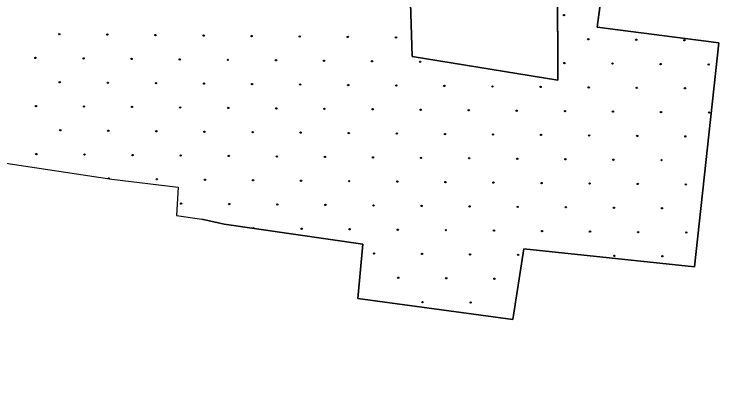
# Model space of a CAD drawing. Extents: x 1788175 to 1969470, y 584502 to 738744.
# Drawn here: x 1856184 to 1861820, y 635229 to 638196 of the extents above; entities that cross this region are included whole.
import ezdxf

# ---------------------------------------------------------------- set-up
doc = ezdxf.new("R2010")
doc.units = 0
for name, color, linetype in [('DESIGN - EROSION CONTROL - Devices', 7, 'Continuous'), ('DESIGN - SCRATCH - User 1', 7, 'Continuous'), ('SURVEY - DRAINAGE - Bridges', 7, 'Continuous')]:
    doc.layers.add(name, color=color, linetype=linetype)

msp = doc.modelspace()

# ---------------------------------------------------------------- linework, layer by layer
at = {"layer": 'DESIGN - EROSION CONTROL - Devices'}
for centre in [(1860580.9, 638188.3), (1856545, 638035.3), (1856929.5, 638031.5), (1857314.1, 638027.8), (1857698.7, 638024.1), (1858083.2, 638020.3), (1858467.8, 638016.6), (1858852.3, 638012.9), (1859236.9, 638009.1), (1860775.1, 637994.2), (1861159.6, 637990.5), (1861544.2, 637986.7), (1856354.6, 637844.9), (1856739.1, 637841.1), (1857123.7, 637837.4), (1857508.2, 637833.7), (1857892.8, 637829.9), (1858277.3, 637826.2), (1858661.9, 637822.5), (1859046.5, 637818.7), (1859431, 637815), (1860584.7, 637803.8), (1860969.2, 637800.1), (1861353.8, 637796.3), (1861738.3, 637792.6), (1856548.7, 637650.7), (1856933.3, 637647), (1857317.8, 637643.2), (1857702.4, 637639.5), (1858086.9, 637635.8), (1858471.5, 637632), (1858856, 637628.3), (1859240.6, 637624.6), (1859625.1, 637620.8), (1860009.7, 637617.1), (1860394.3, 637613.4), (1860778.8, 637609.6), (1861163.4, 637605.9), (1861547.9, 637602.2), (1856358.3, 637460.3), (1856742.9, 637456.6), (1857127.4, 637452.8), (1857512, 637449.1), (1857896.5, 637445.4), (1858281.1, 637441.6), (1858665.6, 637437.9), (1859050.2, 637434.2), (1859434.7, 637430.4), (1859819.3, 637426.7), (1860203.8, 637423), (1860588.4, 637419.2), (1860973, 637415.5), (1861357.5, 637411.8), (1861742.1, 637408), (1856552.5, 637266.2), (1856937, 637262.4), (1857321.6, 637258.7), (1857706.1, 637255), (1858090.7, 637251.2), (1858475.2, 637247.5), (1858859.8, 637243.8), (1859244.3, 637240), (1859628.9, 637236.3), (1860013.4, 637232.6), (1860398, 637228.8), (1860782.5, 637225.1), (1861167.1, 637221.4), (1861551.6, 637217.6), (1856362, 637075.7), (1856746.6, 637072), (1857131.2, 637068.3), (1857515.7, 637064.5), (1857900.3, 637060.8), (1858284.8, 637057.1), (1858669.4, 637053.3), (1859053.9, 637049.6), (1859438.5, 637045.9), (1859823, 637042.1), (1860207.6, 637038.4), (1860592.1, 637034.7), (1860976.7, 637030.9), (1861361.2, 637027.2), (1857325.3, 636874.1), (1857709.9, 636870.4), (1858094.4, 636866.7), (1858479, 636862.9), (1858863.5, 636859.2), (1859248.1, 636855.5), (1859632.6, 636851.7), (1860017.2, 636848), (1860401.7, 636844.3), (1860786.3, 636840.5), (1861170.8, 636836.8), (1861555.4, 636833.1), (1857519.4, 636680), (1857904, 636676.3), (1858288.5, 636672.5), (1858673.1, 636668.8), (1859057.7, 636665.1), (1859442.2, 636661.3), (1859826.8, 636657.6), (1860211.3, 636653.9), (1860595.9, 636650.1), (1860980.4, 636646.4), (1861365, 636642.7), (1858482.7, 636478.4), (1858867.2, 636474.6), (1859251.8, 636470.9), (1859636.3, 636467.2), (1860020.9, 636463.4), (1860405.5, 636459.7), (1860790, 636456), (1861174.6, 636452.2), (1861559.1, 636448.5), (1859061.4, 636280.5), (1859445.9, 636276.8), (1859830.5, 636273), (1860215, 636269.3), (1860984.2, 636261.8), (1861368.7, 636258.1), (1859255.5, 636086.4), (1859640.1, 636082.6), (1860024.6, 636078.9), (1859449.7, 635892.2), (1859834.2, 635888.5)]:
    msp.add_circle(centre, 5.28, dxfattribs=at)
for centre, start, end in [((1856940.7, 636877.9), 348.868, 173.8638), ((1858098.1, 636482.1), 343.6641, 180.036)]:
    msp.add_arc(centre, 5.28, start, end, dxfattribs=at)
at = {"layer": 'DESIGN - SCRATCH - User 1'}
for points in [[(1860525.5, 639242.5), (1860530.8, 637667.8), (1859367.9, 637856.7), (1859350.6, 638375), (1859343.1, 638837.2), (1859332.3, 639084.5), (1859195, 639092.6), (1859166.7, 639464.3), (1859599, 639411.7), (1859696.1, 639513.8)], [(1857685.7, 636556.2), (1857863.5, 636515), (1858972.4, 636356.2), (1858931.9, 635920), (1860172.7, 635751.1), (1860261.3, 636317.3), (1861626.1, 636174.3), (1861820.1, 637965.2), (1860847, 638091.9), (1860942.2, 638812.2)], [(1853113.6, 635852.5), (1854601.3, 635693.5), (1854555.8, 635347), (1854562.6, 635289.1), (1855264.3, 635228.9), (1855224.4, 635540.2), (1855818.8, 635434.6), (1856084.3, 637007.7), (1856964.7, 636874), (1857494.7, 636811.4), (1857481.7, 636585.3), (1857685.7, 636556.2)]]:
    msp.add_lwpolyline(points, dxfattribs=at)
at = {"layer": 'SURVEY - DRAINAGE - Bridges'}
for points in [[(1859669.1, 639486.9), (1859599, 639411.7), (1859166.7, 639464.3), (1859195, 639092.6), (1859332.3, 639084.5), (1859343.1, 638837.2), (1859350.6, 638375), (1859367.9, 637856.7), (1860530.8, 637667.8), (1860525.8, 639215.8)], [(1860938.6, 638783.2), (1860847, 638091.9), (1861820.1, 637965.2), (1861626.1, 636174.3), (1860261.3, 636317.3), (1860172.7, 635751.1), (1858931.9, 635920), (1858972.4, 636356.2), (1857863.5, 636515), (1857685.7, 636556.2)], [(1853113.6, 635852.5), (1854601.3, 635693.5), (1854555.8, 635347), (1854562.6, 635289.1), (1855264.3, 635228.9), (1855224.4, 635540.2), (1855818.8, 635434.6), (1856084.3, 637007.7), (1856964.7, 636874), (1857494.7, 636811.4), (1857481.7, 636585.3), (1857685.7, 636556.2)]]:
    msp.add_lwpolyline(points, dxfattribs=at)

doc.saveas('drawing.dxf')
